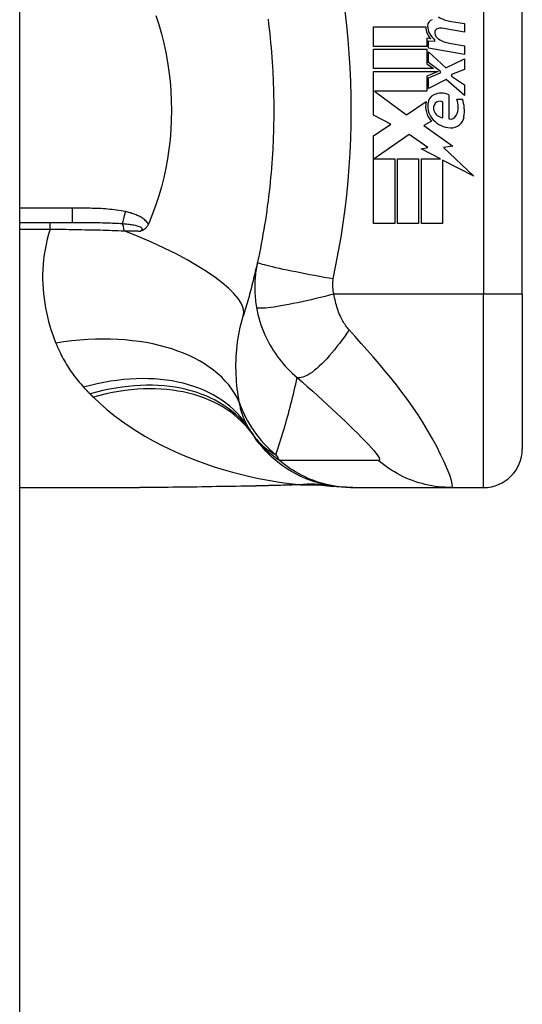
# Model space of a CAD drawing. Header units: inches. Extents: x 20 to 683, y 61 to 320.
# Tile 287 of 400: x 400.808 to 401.319, y 194.825 to 195.827. Entities that reach past the tile are written whole.
import ezdxf

# ---------------------------------------------------------------- set-up
doc = ezdxf.new("R2010")
doc.units = ezdxf.units.IN
doc.header["$MEASUREMENT"] = 0
doc.layers.add('Visible Edges(ANSI)', color=7, linetype='Continuous', lineweight=25)
doc.layers.add('Visible Tangent Edges(ANSI)', color=7, linetype='Continuous', lineweight=25)

msp = doc.modelspace()

# ---------------------------------------------------------------- linework, layer by layer
at = {"layer": 'Visible Edges(ANSI)'}
for p, q in [((400.808, 180.9917), (400.808, 210.5947)), ((401.3189, 195.5477), (401.3189, 195.9217)), ((401.245, 195.8255), (401.26, 195.8229)), ((401.26, 195.8229), (401.26, 195.8141)), ((401.1678, 195.8195), (401.2208, 195.8195)), ((401.1678, 195.7997), (401.1678, 195.8195)), ((401.26, 195.8141), (401.237, 195.8181)), ((401.2217, 195.7997), (401.1678, 195.7997)), ((401.2217, 195.8079), (401.2217, 195.7997)), ((401.2258, 195.8075), (401.2217, 195.8079)), ((401.2236, 195.8055), (401.23, 195.8049)), ((401.2236, 195.7979), (401.2236, 195.8055)), ((401.23, 195.8049), (401.23, 195.8068)), ((401.245, 195.8029), (401.26, 195.8003)), ((401.26, 195.8003), (401.26, 195.7915)), ((401.1678, 195.7969), (401.2217, 195.7969)), ((401.1678, 195.7771), (401.1678, 195.7969)), ((401.2217, 195.7969), (401.2217, 195.7821)), ((401.26, 195.7915), (401.2236, 195.7979)), ((401.2236, 195.7941), (401.2413, 195.7779)), ((401.2236, 195.7832), (401.2236, 195.7941)), ((401.2217, 195.7821), (401.2286, 195.7771)), ((401.2358, 195.7743), (401.2236, 195.7832)), ((401.2413, 195.7779), (401.26, 195.7869)), ((401.26, 195.7869), (401.26, 195.7761)), ((401.2286, 195.7771), (401.1678, 195.7771)), ((401.1678, 195.7743), (401.2335, 195.7743)), ((401.1678, 195.7297), (401.1678, 195.7743)), ((401.2335, 195.7743), (401.2217, 195.7693)), ((401.2236, 195.7677), (401.2358, 195.7729)), ((401.2358, 195.7729), (401.2358, 195.7743)), ((401.26, 195.7761), (401.247, 195.7711)), ((401.247, 195.7711), (401.247, 195.7695)), ((401.247, 195.7695), (401.26, 195.7605)), ((401.2217, 195.7693), (401.2217, 195.7543)), ((401.2236, 195.7569), (401.2236, 195.7677)), ((401.2414, 195.7661), (401.2236, 195.7569)), ((401.26, 195.7497), (401.2414, 195.7661)), ((401.26, 195.7605), (401.26, 195.7497)), ((401.1686, 195.7543), (401.2013, 195.7299)), ((401.2217, 195.7543), (401.1686, 195.7543)), ((401.2442, 195.7505), (401.2442, 195.7261)), ((401.2013, 195.7299), (401.2212, 195.7437)), ((401.2382, 195.7271), (401.2382, 195.7431)), ((401.2522, 195.7461), (401.2582, 195.7461)), ((401.1852, 195.7204), (401.1678, 195.7297)), ((401.1678, 195.7087), (401.1852, 195.7204)), ((401.2266, 195.7237), (401.2189, 195.7191)), ((401.204, 195.7099), (401.1682, 195.6853)), ((401.2227, 195.6968), (401.204, 195.7099)), ((401.2189, 195.7191), (401.2482, 195.6981)), ((401.1678, 195.6195), (401.1678, 195.7087)), ((401.216, 195.6955), (401.2227, 195.6968)), ((401.2356, 195.6853), (401.216, 195.6955)), ((401.2482, 195.6981), (401.2388, 195.6968)), ((401.2388, 195.6968), (401.2696, 195.6676)), ((401.1682, 195.6853), (401.1892, 195.6853)), ((401.1892, 195.6853), (401.1892, 195.6195)), ((401.192, 195.6853), (401.2134, 195.6853)), ((401.192, 195.6195), (401.192, 195.6853)), ((401.2134, 195.6853), (401.2134, 195.6195)), ((401.2164, 195.6853), (401.2356, 195.6853)), ((401.2164, 195.6195), (401.2164, 195.6853)), ((401.2378, 195.6841), (401.2378, 195.6195)), ((401.2696, 195.6676), (401.2378, 195.6841)), ((400.808, 195.6206), (400.8614, 195.6206)), ((401.1892, 195.6195), (401.1678, 195.6195)), ((401.2134, 195.6195), (401.192, 195.6195)), ((401.2378, 195.6195), (401.2164, 195.6195)), ((401.3189, 195.5477), (401.3189, 195.3902)), ((400.808, 195.3509), (400.9299, 195.3509)), ((401.1441, 195.3509), (401.1465, 195.3509)), ((401.1465, 195.3509), (401.247, 195.3509)), ((401.247, 195.3509), (401.2795, 195.3509))]:
    msp.add_line(p, q, dxfattribs=at)
at = {"layer": 'Visible Edges(ANSI)', "flags": 128}
for points in [[(400.9464, 195.831), (400.9494, 195.8218), (400.952, 195.8125), (400.9544, 195.803), (400.9565, 195.7935), (400.9582, 195.7838), (400.9597, 195.774), (400.9608, 195.7642), (400.9616, 195.7544), (400.9621, 195.7445), (400.9622, 195.7346), (400.9621, 195.7247), (400.9616, 195.7148), (400.9608, 195.7049), (400.9596, 195.6951), (400.9582, 195.6854), (400.9565, 195.6758), (400.9544, 195.6663), (400.952, 195.6569), (400.9494, 195.6476), (400.9464, 195.6385), (400.9431, 195.6294), (400.9396, 195.6206)], [(401.0604, 195.8274), (401.061, 195.8226), (401.0615, 195.8177), (401.0621, 195.8129), (401.0626, 195.8081), (401.063, 195.8032), (401.0635, 195.7984), (401.0639, 195.7935), (401.0643, 195.7887), (401.0646, 195.7838), (401.0649, 195.779), (401.0652, 195.7741)], [(401.0652, 195.7741), (401.0654, 195.7708), (401.0655, 195.7675), (401.0656, 195.7643), (401.0658, 195.761), (401.0659, 195.7577), (401.066, 195.7544), (401.0661, 195.7511), (401.0661, 195.7479), (401.0662, 195.7446), (401.0662, 195.7413), (401.0662, 195.738), (401.0662, 195.7347), (401.0662, 195.7314), (401.0662, 195.7282), (401.0662, 195.7249), (401.0661, 195.7216), (401.0661, 195.7183), (401.066, 195.715), (401.0659, 195.7118), (401.0658, 195.7085), (401.0656, 195.7052), (401.0655, 195.7019), (401.0654, 195.6986), (401.0652, 195.6954)], [(401.0652, 195.6954), (401.0649, 195.6905), (401.0646, 195.6857), (401.0643, 195.6808), (401.0639, 195.6759), (401.0635, 195.6711), (401.063, 195.6662), (401.0626, 195.6614), (401.0621, 195.6566), (401.0615, 195.6517), (401.061, 195.6469), (401.0604, 195.6421), (401.0597, 195.6373), (401.0591, 195.6324), (401.0584, 195.6276), (401.0577, 195.6228), (401.0569, 195.618), (401.0561, 195.6133), (401.0553, 195.6085), (401.0544, 195.6037), (401.0535, 195.5989), (401.0526, 195.5942), (401.0517, 195.5894), (401.0507, 195.5847), (401.0497, 195.58)], [(400.9396, 195.6206), (400.9395, 195.6205), (400.9395, 195.6204), (400.9395, 195.6203), (400.9394, 195.6203), (400.9394, 195.6202), (400.9394, 195.6201), (400.9393, 195.62), (400.9393, 195.62), (400.9393, 195.6199), (400.9392, 195.6198), (400.9392, 195.6197), (400.9392, 195.6197), (400.9391, 195.6196), (400.9391, 195.6195), (400.9391, 195.6194), (400.939, 195.6194), (400.939, 195.6193), (400.939, 195.6192), (400.9389, 195.6191), (400.9389, 195.6191), (400.9389, 195.619), (400.9389, 195.6189), (400.9388, 195.6188), (400.9388, 195.6188)], [(400.9388, 195.6188), (400.9386, 195.6183), (400.9384, 195.6178), (400.9381, 195.6174), (400.9379, 195.617), (400.9376, 195.6166), (400.9373, 195.6161), (400.937, 195.6158), (400.9367, 195.6154), (400.9364, 195.615), (400.936, 195.6147), (400.9357, 195.6143), (400.9353, 195.614), (400.935, 195.6137), (400.9346, 195.6135), (400.9342, 195.6133), (400.9338, 195.613), (400.9335, 195.6128), (400.9331, 195.6126), (400.9327, 195.6125), (400.9324, 195.6123), (400.932, 195.6122), (400.9316, 195.612), (400.9312, 195.6119), (400.9308, 195.6118)], [(401.0497, 195.58), (401.0491, 195.5776), (401.0486, 195.5753), (401.0481, 195.5729), (401.0475, 195.5706), (401.047, 195.5683), (401.0464, 195.5659), (401.0458, 195.5636), (401.0453, 195.5613), (401.0447, 195.559), (401.0441, 195.5567), (401.0435, 195.5544), (401.0429, 195.5521), (401.0423, 195.5498), (401.0417, 195.5476), (401.0411, 195.5453), (401.0404, 195.5431), (401.0398, 195.5408), (401.0392, 195.5386), (401.0385, 195.5363), (401.0379, 195.5341), (401.0372, 195.5319), (401.0365, 195.5296), (401.0359, 195.5274), (401.0352, 195.5252)], [(401.1441, 195.3509), (401.1395, 195.351), (401.1348, 195.3512), (401.1301, 195.3517), (401.1254, 195.3524), (401.1207, 195.3532), (401.116, 195.3543), (401.1113, 195.3555), (401.1066, 195.357), (401.102, 195.3586), (401.0975, 195.3605), (401.093, 195.3625), (401.0886, 195.3647), (401.0844, 195.3671), (401.0802, 195.3697), (401.0761, 195.3724), (401.0722, 195.3753), (401.0684, 195.3784), (401.0647, 195.3815), (401.0612, 195.3849), (401.0579, 195.3883), (401.0547, 195.3918), (401.0517, 195.3955), (401.0488, 195.3992), (401.0462, 195.403)], [(401.0485, 195.3523), (401.0183, 195.3519), (400.9885, 195.3514), (400.959, 195.351), (400.9299, 195.3509)], [(401.0966, 195.3537), (401.0728, 195.3528), (401.0485, 195.3523)], [(401.0966, 195.3537), (401.1118, 195.3536), (401.1269, 195.3521)]]:
    msp.add_lwpolyline(points, dxfattribs=at)
at = {"layer": 'Visible Edges(ANSI)'}
for centre, radius, start, end in [((401.2499, 195.8561), 0.031, 238.5584, 260.8257), ((401.2294, 195.8204), 0.00676, 106.9928, 179.4776), ((401.2386, 195.8203), 0.016, 179.4776, 237.4114), ((401.2368, 195.8191), 0.016, 178.7952, 226.5849), ((401.2339, 195.8139), 0.004, 113.5571, 186.03), ((401.2383, 195.8143), 0.0084, 186.03, 237.5992), ((401.2356, 195.81), 0.0082, 80, 113.5571), ((401.2504, 195.8334), 0.031, 237.5992, 260), ((401.2331, 195.7412), 0.0101, 113.8445, 175.0802), ((401.2366, 195.7333), 0.0188, 66.1555, 113.8445), ((401.2426, 195.7387), 0.022, 167.079, 223.1785), ((401.2426, 195.7387), 0.0199, 170.4085, 224.1684), ((401.2359, 195.7369), 0.0073, 141.1652, 199.3797), ((401.2351, 195.7375), 0.00637, 61.4547, 141.1652), ((401.2333, 195.7382), 0.0205, 334.6784, 22.5609), ((401.2195, 195.734), 0.0405, 351.5605, 17.3343), ((401.2395, 195.7382), 0.0112, 199.3797, 262.9975), ((401.246, 195.7322), 0.0064, 253.5261, 334.6784), ((401.2474, 195.7433), 0.0265, 224.1684, 266.5646), ((401.2466, 195.73), 0.0132, 266.5646, 351.5605), ((401.1421, 195.472), 0.1181, 211.3001, 213.5208), ((401.5387, 195.7347), 0.5938, 213.5208, 213.9621), ((401.2795, 195.3902), 0.0394, 270, 0)]:
    msp.add_arc(centre, radius, start, end, dxfattribs=at)
at = {"layer": 'Visible Tangent Edges(ANSI)'}
for p, q in [((401.2795, 195.9217), (401.2795, 195.5477)), ((400.8614, 195.6351), (400.808, 195.6351)), ((400.8614, 195.6351), (400.8614, 195.6206)), ((400.839, 195.6138), (400.839, 195.6206)), ((400.808, 195.6138), (400.839, 195.6138)), ((401.2795, 195.5477), (401.1274, 195.5477)), ((401.3189, 195.5477), (401.2795, 195.5477)), ((401.2795, 195.3509), (401.2795, 195.5477))]:
    msp.add_line(p, q, dxfattribs=at)
at = {"layer": 'Visible Tangent Edges(ANSI)', "flags": 128}
for points in [[(401.1268, 195.5631), (401.1295, 195.5772), (401.1322, 195.5914), (401.1346, 195.6056), (401.1368, 195.6198), (401.1387, 195.6341), (401.1404, 195.6484), (401.1418, 195.6628), (401.1429, 195.6771), (401.1438, 195.6915), (401.1445, 195.7059), (401.1448, 195.7203), (401.145, 195.7347), (401.1448, 195.7491), (401.1445, 195.7636), (401.1438, 195.778), (401.1429, 195.7923), (401.1418, 195.8067), (401.1404, 195.821), (401.1387, 195.8354)], [(400.9155, 195.6316), (400.9132, 195.632), (400.911, 195.6325), (400.9088, 195.6328), (400.9065, 195.6331), (400.9043, 195.6334), (400.9021, 195.6337), (400.8998, 195.6339), (400.8975, 195.6341), (400.8953, 195.6343), (400.893, 195.6344), (400.8908, 195.6346), (400.8885, 195.6347), (400.8863, 195.6348), (400.884, 195.6349), (400.8817, 195.6349), (400.8795, 195.635), (400.8772, 195.635), (400.875, 195.6351), (400.8727, 195.6351), (400.8704, 195.6351), (400.8682, 195.6351), (400.8659, 195.6351), (400.8637, 195.6351), (400.8614, 195.6351)], [(400.9388, 195.6188), (400.9382, 195.6197), (400.9375, 195.6206), (400.9368, 195.6215), (400.936, 195.6223), (400.9351, 195.6231), (400.9343, 195.6238), (400.9333, 195.6245), (400.9324, 195.6252), (400.9314, 195.6258), (400.9305, 195.6263), (400.9295, 195.6268), (400.9284, 195.6274), (400.9274, 195.6278), (400.9264, 195.6283), (400.9253, 195.6287), (400.9242, 195.6291), (400.9232, 195.6295), (400.9221, 195.6298), (400.921, 195.6302), (400.9199, 195.6305), (400.9188, 195.6308), (400.9177, 195.6311), (400.9166, 195.6313), (400.9155, 195.6316)], [(400.8614, 195.6206), (400.8636, 195.6206), (400.8659, 195.6206), (400.8681, 195.6206), (400.8703, 195.6205), (400.8725, 195.6205), (400.8747, 195.6205), (400.8769, 195.6205), (400.8791, 195.6205), (400.8813, 195.6205), (400.8834, 195.6205), (400.8856, 195.6204), (400.8877, 195.6204), (400.8898, 195.6204), (400.892, 195.6203), (400.8941, 195.6203), (400.8962, 195.6202), (400.8982, 195.6202), (400.9003, 195.6201), (400.9024, 195.62), (400.9044, 195.6199), (400.9064, 195.6198), (400.9084, 195.6197), (400.9104, 195.6196), (400.9123, 195.6194)], [(400.9123, 195.6194), (400.9137, 195.6193), (400.9151, 195.6192), (400.9164, 195.6191), (400.9178, 195.6189), (400.9191, 195.6187), (400.9204, 195.6186), (400.9217, 195.6184), (400.9229, 195.6182), (400.9241, 195.618), (400.9253, 195.6177), (400.9264, 195.6174), (400.9275, 195.6172), (400.9285, 195.6168), (400.9294, 195.6165), (400.9303, 195.6161), (400.931, 195.6157), (400.9316, 195.6153), (400.932, 195.6148), (400.9323, 195.6143), (400.9324, 195.6138), (400.9322, 195.6133), (400.9319, 195.6128), (400.9314, 195.6123), (400.9308, 195.6118)], [(400.839, 195.6138), (400.8374, 195.6086), (400.836, 195.6034), (400.8348, 195.5983), (400.8338, 195.5931), (400.833, 195.588), (400.8323, 195.5828), (400.8318, 195.5777), (400.8315, 195.5727), (400.8313, 195.5677), (400.8313, 195.5627), (400.8314, 195.5578), (400.8317, 195.5529), (400.8321, 195.548), (400.8327, 195.5432), (400.8334, 195.5384), (400.8342, 195.5337), (400.8351, 195.529), (400.8362, 195.5244), (400.8373, 195.5198), (400.8386, 195.5152), (400.84, 195.5108), (400.8415, 195.5064), (400.8431, 195.502), (400.8448, 195.4977)], [(400.839, 195.6138), (400.8422, 195.6138), (400.8454, 195.6137), (400.8486, 195.6137), (400.8518, 195.6136), (400.855, 195.6136), (400.8582, 195.6135), (400.8614, 195.6135), (400.8646, 195.6134), (400.8677, 195.6133), (400.8709, 195.6133), (400.8741, 195.6132), (400.8772, 195.6131), (400.8803, 195.6131), (400.8835, 195.613), (400.8866, 195.6129), (400.8897, 195.6129), (400.8928, 195.6128), (400.8959, 195.6127), (400.899, 195.6126), (400.902, 195.6125), (400.9051, 195.6124), (400.9081, 195.6123), (400.9111, 195.6122), (400.9141, 195.6121)], [(400.9141, 195.6121), (400.9148, 195.6121), (400.9155, 195.6121), (400.9162, 195.6121), (400.9169, 195.6121), (400.9176, 195.6121), (400.9183, 195.6121), (400.919, 195.612), (400.9197, 195.612), (400.9204, 195.612), (400.9211, 195.612), (400.9218, 195.612), (400.9225, 195.612), (400.9232, 195.612), (400.9239, 195.6119), (400.9246, 195.6119), (400.9253, 195.6119), (400.926, 195.6119), (400.9267, 195.6119), (400.9274, 195.6119), (400.9281, 195.6119), (400.9288, 195.6118), (400.9295, 195.6118), (400.9301, 195.6118), (400.9308, 195.6118)], [(401.0497, 195.58), (401.0493, 195.5782), (401.0489, 195.5764), (401.0486, 195.5746), (401.0483, 195.5727), (401.048, 195.5709), (401.0478, 195.5691), (401.0476, 195.5672), (401.0474, 195.5654), (401.0472, 195.5635), (401.0471, 195.5617), (401.047, 195.5598), (401.047, 195.5579), (401.0469, 195.556), (401.0469, 195.5541), (401.0469, 195.5522), (401.047, 195.5503), (401.0471, 195.5483), (401.0472, 195.5462), (401.0474, 195.5442), (401.0476, 195.5422), (401.0478, 195.5402), (401.0481, 195.5381), (401.0484, 195.5361), (401.0487, 195.534)], [(401.1268, 195.5631), (401.1221, 195.5639), (401.1174, 195.5647), (401.1126, 195.5656), (401.1078, 195.5665), (401.103, 195.5674), (401.0982, 195.5683), (401.0934, 195.5692), (401.0888, 195.5702), (401.0843, 195.5711), (401.08, 195.572), (401.0758, 195.5728), (401.072, 195.5737), (401.0683, 195.5745), (401.065, 195.5753), (401.062, 195.576), (401.0592, 195.5767), (401.0569, 195.5773), (401.0549, 195.5778), (401.0532, 195.5783), (401.0518, 195.5788), (401.0508, 195.5792), (401.0501, 195.5795), (401.0497, 195.5798), (401.0497, 195.58)], [(401.1274, 195.5477), (401.1273, 195.5484), (401.1271, 195.5491), (401.127, 195.5497), (401.1268, 195.5504), (401.1267, 195.551), (401.1266, 195.5517), (401.1265, 195.5524), (401.1265, 195.5531), (401.1264, 195.5537), (401.1263, 195.5543), (401.1263, 195.555), (401.1263, 195.5556), (401.1262, 195.5562), (401.1262, 195.5569), (401.1262, 195.5575), (401.1263, 195.5581), (401.1263, 195.5587), (401.1263, 195.5594), (401.1264, 195.56), (401.1264, 195.5606), (401.1265, 195.5612), (401.1266, 195.5618), (401.1267, 195.5624), (401.1268, 195.5631)], [(401.1274, 195.5477), (401.1229, 195.5466), (401.1184, 195.5454), (401.1137, 195.5443), (401.109, 195.5431), (401.1043, 195.542), (401.0996, 195.5409), (401.095, 195.5399), (401.0904, 195.5389), (401.086, 195.538), (401.0817, 195.5371), (401.0775, 195.5364), (401.0736, 195.5357), (401.0699, 195.535), (401.0665, 195.5345), (401.0633, 195.5341), (401.0605, 195.5337), (401.0579, 195.5334), (401.0557, 195.5333), (401.0538, 195.5332), (401.0522, 195.5332), (401.0509, 195.5333), (401.0499, 195.5334), (401.0492, 195.5337), (401.0487, 195.534)], [(401.1428, 195.5113), (401.142, 195.5123), (401.1411, 195.5133), (401.1403, 195.5144), (401.1395, 195.5155), (401.1387, 195.5167), (401.1379, 195.5178), (401.1372, 195.519), (401.1364, 195.5203), (401.1357, 195.5216), (401.135, 195.5229), (401.1343, 195.5243), (401.1336, 195.5259), (401.1329, 195.5276), (401.1322, 195.5293), (401.1316, 195.531), (401.131, 195.5328), (401.1304, 195.5346), (401.1299, 195.5364), (401.1294, 195.5382), (401.1289, 195.5401), (401.1285, 195.542), (401.1281, 195.5439), (401.1277, 195.5458), (401.1274, 195.5477)], [(401.0487, 195.534), (401.0494, 195.5305), (401.0502, 195.5269), (401.0511, 195.5234), (401.0521, 195.5199), (401.0532, 195.5164), (401.0545, 195.5129), (401.0558, 195.5095), (401.0573, 195.5061), (401.0588, 195.5028), (401.0605, 195.4995), (401.0623, 195.4962), (401.0642, 195.4929), (401.0661, 195.4898), (401.068, 195.4871), (401.0698, 195.4844), (401.0718, 195.4818), (401.0738, 195.4793), (401.0759, 195.4768), (401.078, 195.4743), (401.0803, 195.4719), (401.0826, 195.4696), (401.085, 195.4672), (401.0876, 195.465), (401.0902, 195.4627)], [(401.0311, 195.4377), (401.0306, 195.4411), (401.0301, 195.4445), (401.0296, 195.4479), (401.0292, 195.4514), (401.0288, 195.4549), (401.0285, 195.4584), (401.0282, 195.462), (401.028, 195.4656), (401.0279, 195.4692), (401.0278, 195.4729), (401.0278, 195.4765), (401.0279, 195.4802), (401.0281, 195.4839), (401.0283, 195.4877), (401.0286, 195.4914), (401.029, 195.4952), (401.0294, 195.499), (401.03, 195.5028), (401.0306, 195.5065), (401.0314, 195.5103), (401.0322, 195.5141), (401.0331, 195.5178), (401.0341, 195.5215), (401.0352, 195.5252)], [(401.1428, 195.5113), (401.1405, 195.5078), (401.1381, 195.5043), (401.1356, 195.5009), (401.1331, 195.4975), (401.1305, 195.4942), (401.1279, 195.4909), (401.1253, 195.4878), (401.1227, 195.4848), (401.1201, 195.4819), (401.1175, 195.4792), (401.115, 195.4766), (401.1125, 195.4743), (401.1101, 195.4721), (401.1077, 195.4702), (401.1055, 195.4684), (401.1033, 195.4669), (401.1012, 195.4656), (401.0993, 195.4645), (401.0974, 195.4637), (401.0957, 195.4631), (401.0941, 195.4627), (401.0927, 195.4625), (401.0914, 195.4625), (401.0902, 195.4627)], [(401.247, 195.3509), (401.2478, 195.3517), (401.2477, 195.3542), (401.2468, 195.3582), (401.2451, 195.3635), (401.2426, 195.3698), (401.2395, 195.3769), (401.2359, 195.3845), (401.2319, 195.3925), (401.2275, 195.4005), (401.2229, 195.4087), (401.218, 195.4167), (401.2129, 195.4247), (401.2076, 195.4326), (401.2021, 195.4403), (401.1966, 195.4479), (401.1909, 195.4553), (401.1851, 195.4625), (401.1792, 195.4697), (401.1733, 195.4768), (401.1673, 195.4837), (401.1613, 195.4906), (401.1552, 195.4975), (401.149, 195.5044), (401.1428, 195.5113)], [(400.8448, 195.4977), (400.8456, 195.4957), (400.8465, 195.4936), (400.8474, 195.4916), (400.8483, 195.4896), (400.8493, 195.4877), (400.8502, 195.4857), (400.8513, 195.4837), (400.8523, 195.4818), (400.8534, 195.4799), (400.8545, 195.478), (400.8556, 195.4761), (400.8567, 195.4742), (400.8579, 195.4723), (400.8591, 195.4705), (400.8604, 195.4686), (400.8617, 195.4668), (400.863, 195.465), (400.8643, 195.4633), (400.8657, 195.4615), (400.8671, 195.4597), (400.8685, 195.458), (400.87, 195.4563), (400.8714, 195.4546), (400.873, 195.4529)], [(401.0684, 195.3841), (401.0695, 195.3873), (401.0705, 195.3904), (401.0715, 195.3936), (401.0725, 195.3968), (401.0735, 195.4), (401.0745, 195.4032), (401.0755, 195.4064), (401.0765, 195.4097), (401.0774, 195.4129), (401.0784, 195.4162), (401.0793, 195.4194), (401.0802, 195.4227), (401.0811, 195.426), (401.082, 195.4293), (401.0829, 195.4326), (401.0837, 195.4359), (401.0846, 195.4392), (401.0854, 195.4425), (401.0862, 195.4459), (401.087, 195.4492), (401.0878, 195.4526), (401.0886, 195.456), (401.0894, 195.4593), (401.0902, 195.4627)], [(401.0902, 195.4627), (401.0955, 195.4581), (401.1007, 195.4534), (401.1059, 195.4488), (401.1109, 195.4443), (401.1158, 195.4398), (401.1207, 195.4353), (401.1254, 195.431), (401.13, 195.4266), (401.1345, 195.4224), (401.139, 195.4182), (401.1432, 195.4141), (401.1474, 195.41), (401.1514, 195.4061), (401.1552, 195.4022), (401.1589, 195.3985), (401.1622, 195.3949), (401.1653, 195.3915), (401.1681, 195.3884), (401.1704, 195.3855), (401.1722, 195.383), (401.1734, 195.381), (401.1738, 195.3795), (401.1736, 195.3787), (401.1725, 195.3784)], [(400.873, 195.4529), (400.8732, 195.4526), (400.8735, 195.4523), (400.8738, 195.4521), (400.874, 195.4518), (400.8743, 195.4515), (400.8746, 195.4512), (400.8748, 195.4509), (400.8751, 195.4506), (400.8754, 195.4503), (400.8757, 195.45), (400.8759, 195.4498), (400.8762, 195.4495), (400.8765, 195.4492), (400.8767, 195.4489), (400.877, 195.4486), (400.8773, 195.4483), (400.8776, 195.4481), (400.8778, 195.4478), (400.8781, 195.4475), (400.8784, 195.4472), (400.8787, 195.4469), (400.879, 195.4467), (400.8792, 195.4464), (400.8795, 195.4461)], [(400.8795, 195.4461), (400.8797, 195.446), (400.8798, 195.4458), (400.8799, 195.4457), (400.8801, 195.4455), (400.8802, 195.4454), (400.8804, 195.4453), (400.8805, 195.4451), (400.8806, 195.445), (400.8808, 195.4448), (400.8809, 195.4447), (400.8811, 195.4446), (400.8812, 195.4444), (400.8813, 195.4443), (400.8815, 195.4441), (400.8816, 195.444), (400.8818, 195.4439), (400.8819, 195.4437), (400.882, 195.4436), (400.8822, 195.4435), (400.8823, 195.4433), (400.8825, 195.4432), (400.8826, 195.443), (400.8828, 195.4429), (400.8829, 195.4428)], [(400.8829, 195.4428), (400.8897, 195.4364), (400.8967, 195.4302), (400.904, 195.4243), (400.9115, 195.4187), (400.9193, 195.4133), (400.9272, 195.4081), (400.9353, 195.4032), (400.9436, 195.3985), (400.952, 195.3941), (400.9606, 195.3899), (400.9693, 195.3859), (400.9782, 195.3821), (400.9872, 195.3786), (400.9963, 195.3752), (401.0055, 195.3721), (401.0148, 195.3692), (401.0242, 195.3666), (401.0337, 195.3641), (401.0432, 195.3618), (401.0528, 195.3598), (401.0625, 195.358), (401.0721, 195.3564), (401.0818, 195.355), (401.0916, 195.3538)], [(401.0412, 195.4107), (401.0406, 195.4116), (401.04, 195.4126), (401.0395, 195.4136), (401.039, 195.4146), (401.0385, 195.4156), (401.038, 195.4166), (401.0375, 195.4177), (401.037, 195.4187), (401.0365, 195.4198), (401.0361, 195.4209), (401.0356, 195.422), (401.0352, 195.4231), (401.0348, 195.4242), (401.0344, 195.4254), (401.034, 195.4266), (401.0336, 195.4277), (401.0333, 195.4289), (401.0329, 195.4301), (401.0326, 195.4314), (401.0323, 195.4326), (401.032, 195.4339), (401.0317, 195.4351), (401.0314, 195.4364), (401.0311, 195.4377)], [(401.0436, 195.4068), (401.0445, 195.4054), (401.0455, 195.4041), (401.0464, 195.4028), (401.0474, 195.4016), (401.0484, 195.4004), (401.0494, 195.3993), (401.0504, 195.3982), (401.0514, 195.3971), (401.0524, 195.396), (401.0534, 195.395), (401.0544, 195.3941), (401.0555, 195.3931), (401.0565, 195.3922), (401.0576, 195.3913), (401.0586, 195.3905), (401.0597, 195.3897), (401.0608, 195.3889), (401.0619, 195.3881), (401.0629, 195.3874), (401.064, 195.3867), (401.0651, 195.386), (401.0662, 195.3853), (401.0673, 195.3847), (401.0684, 195.3841)], [(401.072, 195.3784), (401.0705, 195.3794), (401.069, 195.3804), (401.0676, 195.3814), (401.0662, 195.3824), (401.0649, 195.3834), (401.0636, 195.3844), (401.0624, 195.3854), (401.0611, 195.3865), (401.06, 195.3875), (401.0588, 195.3885), (401.0577, 195.3895), (401.0567, 195.3905), (401.0556, 195.3916), (401.0546, 195.3926), (401.0536, 195.3936), (401.0527, 195.3946), (401.0518, 195.3957), (401.0509, 195.3967), (401.05, 195.3977), (401.0492, 195.3988), (401.0484, 195.3998), (401.0476, 195.4009), (401.0469, 195.4019), (401.0462, 195.403)], [(401.1465, 195.3509), (401.1432, 195.3509), (401.1399, 195.3511), (401.1366, 195.3513), (401.1332, 195.3516), (401.1299, 195.3521), (401.1266, 195.3526), (401.1232, 195.3533), (401.1199, 195.354), (401.1166, 195.3549), (401.1134, 195.3558), (401.1101, 195.3568), (401.1069, 195.358), (401.1037, 195.3592), (401.1006, 195.3605), (401.0974, 195.362), (401.0944, 195.3635), (401.0914, 195.3651), (401.0884, 195.3667), (401.0855, 195.3685), (401.0827, 195.3703), (401.0799, 195.3723), (401.0772, 195.3743), (401.0746, 195.3763), (401.072, 195.3784)], [(401.1725, 195.3784), (401.1683, 195.3784), (401.1641, 195.3784), (401.1599, 195.3784), (401.1557, 195.3784), (401.1515, 195.3784), (401.1474, 195.3784), (401.1432, 195.3784), (401.139, 195.3784), (401.1348, 195.3784), (401.1306, 195.3784), (401.1264, 195.3784), (401.1222, 195.3784), (401.1181, 195.3784), (401.1139, 195.3784), (401.1097, 195.3784), (401.1055, 195.3784), (401.1013, 195.3784), (401.0971, 195.3784), (401.0929, 195.3784), (401.0888, 195.3784), (401.0846, 195.3784), (401.0804, 195.3784), (401.0762, 195.3784), (401.072, 195.3784)], [(401.247, 195.3509), (401.2437, 195.3509), (401.2403, 195.3511), (401.237, 195.3513), (401.2337, 195.3516), (401.2303, 195.3521), (401.227, 195.3526), (401.2237, 195.3533), (401.2203, 195.354), (401.217, 195.3549), (401.2138, 195.3558), (401.2105, 195.3568), (401.2073, 195.358), (401.2041, 195.3592), (401.201, 195.3605), (401.1979, 195.3619), (401.1948, 195.3634), (401.1918, 195.365), (401.1889, 195.3667), (401.186, 195.3685), (401.1832, 195.3703), (401.1804, 195.3722), (401.1777, 195.3742), (401.1751, 195.3763), (401.1725, 195.3784)], [(401.0479, 195.3525), (401.0429, 195.3524), (401.0379, 195.3523), (401.0329, 195.3522), (401.0279, 195.3521), (401.0229, 195.3521), (401.0179, 195.352), (401.0129, 195.3519), (401.0079, 195.3518), (401.003, 195.3517), (400.998, 195.3516), (400.9931, 195.3515), (400.9881, 195.3514), (400.9832, 195.3514), (400.9783, 195.3513), (400.9734, 195.3512), (400.9685, 195.3512), (400.9637, 195.3511), (400.9588, 195.351), (400.954, 195.351), (400.9491, 195.3509), (400.9443, 195.3509), (400.9395, 195.3509), (400.9347, 195.3509), (400.9299, 195.3509)], [(401.0916, 195.3538), (401.0898, 195.3537), (401.088, 195.3536), (401.0862, 195.3536), (401.0844, 195.3535), (401.0826, 195.3534), (401.0808, 195.3533), (401.079, 195.3533), (401.0772, 195.3532), (401.0754, 195.3532), (401.0736, 195.3531), (401.0718, 195.353), (401.07, 195.353), (401.0682, 195.3529), (401.0663, 195.3529), (401.0645, 195.3528), (401.0627, 195.3528), (401.0608, 195.3528), (401.059, 195.3527), (401.0572, 195.3527), (401.0553, 195.3526), (401.0535, 195.3526), (401.0516, 195.3526), (401.0498, 195.3525), (401.0479, 195.3525)], [(401.0485, 195.3523), (401.0485, 195.3523), (401.0485, 195.3523), (401.0484, 195.3523), (401.0484, 195.3523), (401.0484, 195.3523), (401.0484, 195.3523), (401.0483, 195.3523), (401.0483, 195.3523), (401.0483, 195.3524), (401.0483, 195.3524), (401.0483, 195.3524), (401.0482, 195.3524), (401.0482, 195.3524), (401.0482, 195.3524), (401.0482, 195.3524), (401.0481, 195.3524), (401.0481, 195.3524), (401.0481, 195.3524), (401.0481, 195.3524), (401.048, 195.3524), (401.048, 195.3525), (401.048, 195.3525), (401.048, 195.3525), (401.0479, 195.3525)], [(401.0916, 195.3538), (401.0917, 195.3538), (401.0919, 195.3538), (401.0921, 195.3538), (401.0922, 195.3538), (401.0924, 195.3538), (401.0926, 195.3538), (401.0927, 195.3538), (401.0928, 195.3538), (401.093, 195.3538), (401.0931, 195.3538), (401.0933, 195.3537), (401.0934, 195.3537), (401.0935, 195.3537), (401.0936, 195.3537), (401.0937, 195.3537), (401.0939, 195.3537), (401.094, 195.3537), (401.0941, 195.3537), (401.0941, 195.3537), (401.0942, 195.3537), (401.0943, 195.3537), (401.0944, 195.3537), (401.0945, 195.3537), (401.0945, 195.3537)], [(401.0945, 195.3537), (401.0946, 195.3537), (401.0947, 195.3537), (401.0948, 195.3537), (401.0949, 195.3537), (401.095, 195.3537), (401.0951, 195.3537), (401.0951, 195.3537), (401.0952, 195.3537), (401.0953, 195.3537), (401.0954, 195.3537), (401.0955, 195.3537), (401.0956, 195.3537), (401.0957, 195.3537), (401.0958, 195.3537), (401.0958, 195.3537), (401.0959, 195.3537), (401.096, 195.3537), (401.0961, 195.3537), (401.0962, 195.3537), (401.0963, 195.3537), (401.0964, 195.3537), (401.0965, 195.3537), (401.0965, 195.3537), (401.0966, 195.3537)]]:
    msp.add_lwpolyline(points, dxfattribs=at)
at = {"layer": 'Visible Tangent Edges(ANSI)'}
msp.add_arc((401.4393, 195.614), 0.4363, 211.7957, 212.6757, dxfattribs=at)
for centre, major_axis, ratio, start_param, end_param in [((400.9155, 195.6369), (-0.004, -0.0193), 0.056853, 0.451678, 1.304606), ((400.9107, 195.6107), (0, 0.00984), 0.343453, 4.857789, 5.800686), ((400.8472, 195.5836), (0.188, -0.0584), 0.249251, 0, 1.285379), ((400.8448, 195.3762), (0.1902, 0.0508), 0.604241, 0.09545, 1.410679), ((400.873, 195.3084), (0.1682, 0.1023), 0.678602, 0, 1.179478), ((400.8795, 195.2981), (0.1641, 0.1087), 0.689059, 0, 1.142601), ((400.8829, 195.293), (0.1633, 0.11), 0.696909, 0, 1.131926), ((401.143, 195.4747), (0.112, -0.0375), 0.992002, 3.787137, 4.348938), ((401.0916, 195.1584), (0.0329, 0.1941), 0.802573, 0, 0.207855), ((401.0982, 195.1574), (0.0287, 0.1948), 0.91694, 0, 0.179726)]:
    msp.add_ellipse(centre, major_axis=major_axis, ratio=ratio, start_param=start_param, end_param=end_param, dxfattribs=at)

doc.saveas('drawing.dxf')
